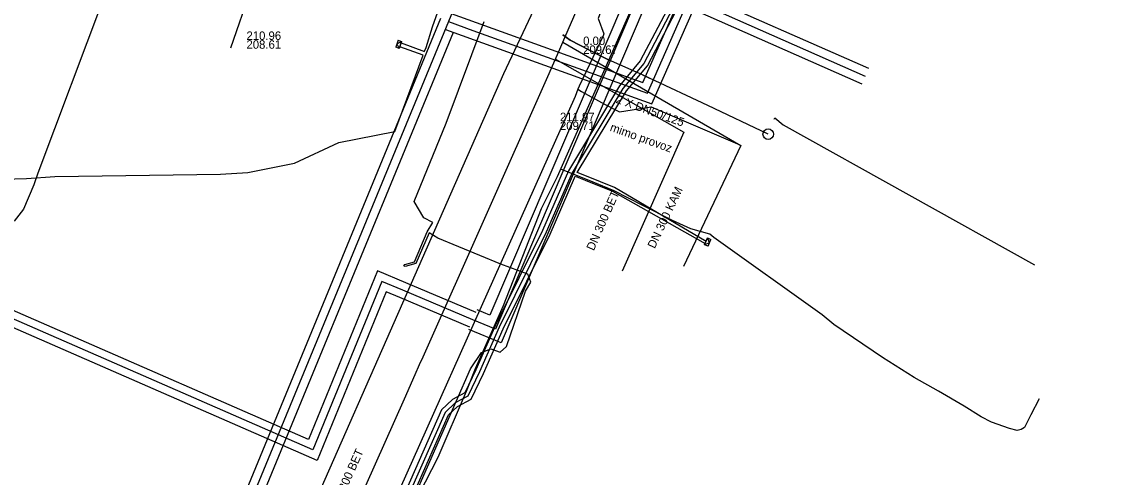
# Model space of a CAD drawing. Extents: x -596024 to -594475, y -1163820 to -1161957.
# Drawn here: x -595780.5 to -595678.8, y -1162188.9 to -1162146 of the extents above; entities that cross this region are included whole.
import ezdxf

# ---------------------------------------------------------------- set-up
doc = ezdxf.new("R2010")
doc.units = 0
for name, color, linetype in [('31', 7, 'Continuous'), ('Vrstva 11', 7, 'Continuous'), ('Vrstva 12', 7, 'Continuous'), ('Vrstva 13', 7, 'Continuous'), ('Vrstva 16', 7, 'Continuous'), ('Vrstva 25', 7, 'Continuous'), ('Vrstva 29', 7, 'Continuous'), ('Vrstva 30', 7, 'Continuous'), ('Vrstva 37', 7, 'Continuous'), ('Vrstva 38', 7, 'Continuous'), ('Vrstva 41', 7, 'Continuous'), ('Vrstva 42', 7, 'Continuous'), ('Vrstva 43', 7, 'Continuous'), ('Vrstva 55', 7, 'Continuous'), ('Vrstva 9', 7, 'Continuous')]:
    doc.layers.add(name, color=color, linetype=linetype)

# ---------------------------------------------------------------- blocks, each defined once
blk = doc.blocks.new('NN630')
at = {"layer": '31'}
for points in [[(-0.003, -0.7), (-0.703, 0)], [(-0.703, -0.7), (-0.703, 0), (0.697, 0), (0.697, -0.7)], [(-0.003, -0.7), (0.697, 0)], [(-0.703, -0.7), (0.697, -0.7)]]:
    blk.add_lwpolyline(points, dxfattribs=at)

msp = doc.modelspace()

# ---------------------------------------------------------------- linework, layer by layer
at = {"layer": 'Vrstva 11'}
msp.add_circle((-595710.08, -1162156.56), 0.5, dxfattribs=at)
at = {"layer": 'Vrstva 12'}
for points in [[(-595729.47, -1162147.902), (-595712.679, -1162157.641), (-595718.072, -1162169.034)], [(-595730.161, -1162149.49), (-595718.055, -1162156.36), (-595723.88, -1162169.467)]]:
    msp.add_lwpolyline(points, dxfattribs=at)
at = {"layer": 'Vrstva 13'}
for p, q in [((-595709.53, -1162155.15), (-595709.45, -1162155.03)), ((-595709.45, -1162155.03), (-595708.66, -1162155.68)), ((-595708.66, -1162155.68), (-595684.96, -1162168.89))]:
    msp.add_line(p, q, dxfattribs=at)
msp.add_lwpolyline([(-595775.27, -1162242.15), (-595774.949, -1162241.415), (-595764.8, -1162218.418), (-595757.576, -1162202.003), (-595740.376, -1162162.963), (-595735.045, -1162150.86), (-595731.655, -1162143.682), (-595728.111, -1162135.118), (-595714.66, -1162104.779)], dxfattribs=at)
at = {"layer": 'Vrstva 16'}
for points in [[(-595704.01, -1162098.21), (-595704.56, -1162099.26), (-595708.01, -1162106.74), (-595709.69, -1162110.36), (-595711.11, -1162113.55), (-595720.83, -1162135.7), (-595722.26, -1162138.96), (-595723.93, -1162139.82), (-595724.83, -1162142.16), (-595726.13, -1162145.67), (-595725.6, -1162147.1), (-595725.66, -1162147.29), (-595727.92, -1162152.04), (-595728.04, -1162152.33), (-595728.31, -1162153.02)], [(-595728.04, -1162152.33), (-595727.7, -1162152.55), (-595725.47, -1162153.76), (-595724.13, -1162154.47), (-595721.12, -1162153.99), (-595712.75, -1162157.56)], [(-595728.31, -1162153.02), (-595751.85, -1162205.67), (-595758.02, -1162219.67), (-595763.46, -1162232.98), (-595768.19, -1162242.78)]]:
    msp.add_lwpolyline(points, dxfattribs=at)
at = {"layer": 'Vrstva 25'}
for p, q in [((-595729.957, -1162160.539), (-595718.263, -1162134.073)), ((-595731.478, -1162163.583), (-595729.957, -1162160.539)), ((-595735.065, -1162172.711), (-595731.478, -1162163.583)), ((-595737.695, -1162178.652), (-595735.065, -1162172.711)), ((-595738.555, -1162180.776), (-595737.695, -1162178.652)), ((-595741.236, -1162187.009), (-595738.555, -1162180.776)), ((-595743.009, -1162190.478), (-595741.236, -1162187.009))]:
    msp.add_line(p, q, dxfattribs=at)
msp.add_lwpolyline([(-595684.5, -1162181.5), (-595685.3, -1162183), (-595685.9, -1162184.2), (-595686.2, -1162184.4), (-595686.6, -1162184.5), (-595687.3, -1162184.3), (-595689, -1162183.7), (-595690, -1162183.2), (-595691.6, -1162182.2), (-595694, -1162180.8), (-595696.3, -1162179.5), (-595699.3, -1162177.6), (-595703.9, -1162174.5), (-595705, -1162173.6), (-595715.2, -1162166.3), (-595715.6, -1162166), (-595717.4, -1162165.5), (-595719.1, -1162164.7), (-595721.9, -1162163.3), (-595724.615, -1162161.899), (-595726.6, -1162161.1), (-595729.663, -1162159.875)], dxfattribs=at)
at = {"layer": 'Vrstva 29'}
msp.add_line((-595737.944, -1162174.05), (-595744.571, -1162171.274), dxfattribs=at)
for points in [[(-595722.727, -1162144.326), (-595735.823, -1162174.939), (-595737.944, -1162174.05)], [(-595744.571, -1162171.274), (-595746.554, -1162170.443), (-595753.046, -1162186.321), (-595801.245, -1162165.304)]]:
    msp.add_lwpolyline(points, dxfattribs=at)
at = {"layer": 'Vrstva 30'}
for p, q in [((-595737.654, -1162173.358), (-595744.281, -1162170.582)), ((-595738.234, -1162174.742), (-595744.861, -1162171.966))]:
    msp.add_line(p, q, dxfattribs=at)
for points in [[(-595723.646, -1162143.933), (-595736.352, -1162173.633), (-595737.557, -1162173.128)], [(-595721.808, -1162144.719), (-595735.294, -1162176.245), (-595738.331, -1162174.972)], [(-595744.281, -1162170.582), (-595746.962, -1162169.459), (-595753.45, -1162185.327), (-595801.862, -1162164.217)], [(-595744.861, -1162171.966), (-595746.146, -1162171.427), (-595752.642, -1162187.315), (-595800.628, -1162166.391)]]:
    msp.add_lwpolyline(points, dxfattribs=at)
at = {"layer": 'Vrstva 37'}
for points in [[(-595733.214, -1162100.053), (-595728.223, -1162101.966), (-595722.952, -1162103.987), (-595740.268, -1162145.956)], [(-595740.268, -1162145.956), (-595737.958, -1162146.786), (-595737.958, -1162146.786), (-595721.483, -1162152.707), (-595717.535, -1162143.76), (-595700.93, -1162151.088)], [(-595740.268, -1162145.956), (-595778.489, -1162238.59), (-595778.489, -1162238.59), (-595779.502, -1162241.046)]]:
    msp.add_lwpolyline(points, dxfattribs=at)
at = {"layer": 'Vrstva 38'}
for p, q in [((-595741.008, -1162145.651), (-595780.242, -1162240.741)), ((-595739.82, -1162146.968), (-595778.762, -1162241.351))]:
    msp.add_line(p, q, dxfattribs=at)
for points in [[(-595739.997, -1162145.203), (-595721.914, -1162151.702), (-595717.944, -1162142.705), (-595700.607, -1162150.356)], [(-595740.539, -1162146.709), (-595721.052, -1162153.712), (-595717.126, -1162144.815), (-595701.253, -1162151.82)]]:
    msp.add_lwpolyline(points, dxfattribs=at)
at = {"layer": 'Vrstva 42'}
for points in [[(-595678.826, -1162061.636), (-595684.91, -1162077.943), (-595686.441, -1162081.694), (-595692.342, -1162093.366), (-595695.186, -1162096.902), (-595697.857, -1162099.93), (-595700.779, -1162105.931), (-595702.175, -1162109.343), (-595706.773, -1162120.091), (-595711.113, -1162130.777), (-595714.034, -1162131.73), (-595716.215, -1162136.023), (-595717.14, -1162136.532), (-595719.104, -1162143.874), (-595722.152, -1162149.666), (-595724.115, -1162152.014), (-595728.943, -1162160.009), (-595731.397, -1162165.634), (-595735.82, -1162174.58), (-595737.681, -1162178.783), (-595738.726, -1162180.951), (-595739.864, -1162181.561), (-595740.913, -1162182.558), (-595749.011, -1162200.87)], [(-595785.63, -1162160.89), (-595780.07, -1162160.75), (-595777.401, -1162160.564), (-595761.759, -1162160.328), (-595759.2, -1162160.191), (-595754.793, -1162159.284), (-595750.612, -1162157.36), (-595745.315, -1162156.3), (-595742.65, -1162149.131), (-595744.862, -1162148.341), (-595744.795, -1162148.153), (-595744.728, -1162147.965), (-595742.511, -1162148.756), (-595742.506, -1162148.742), (-595742.361, -1162148.401), (-595741.757, -1162146.447), (-595736.713, -1162132.176)], [(-595718.729, -1162144.021), (-595721.818, -1162149.89), (-595723.788, -1162152.247), (-595728.587, -1162160.193), (-595731.034, -1162165.803), (-595735.458, -1162174.75), (-595737.318, -1162178.951), (-595738.422, -1162181.242), (-595739.627, -1162181.888), (-595740.579, -1162182.793), (-595748.642, -1162201.025)], [(-595748.273, -1162201.18), (-595740.245, -1162183.028), (-595739.39, -1162182.215), (-595738.118, -1162181.533), (-595736.955, -1162179.119), (-595735.096, -1162174.92), (-595730.671, -1162165.972), (-595728.357, -1162160.665), (-595728.296, -1162160.524), (-595727.368, -1162160.892), (-595724.773, -1162161.95), (-595716.027, -1162166.855), (-595715.946, -1162166.669), (-595724.599, -1162161.588), (-595727.218, -1162160.52), (-595728.105, -1162160.169), (-595723.461, -1162152.48), (-595721.484, -1162150.114), (-595718.354, -1162144.168)]]:
    msp.add_lwpolyline(points, dxfattribs=at)
at = {"layer": 'Vrstva 55'}
for points in [[(-595764.39, -1162116.85), (-595763.201, -1162117.279), (-595767.43, -1162129), (-595772.748, -1162143.549), (-595773.551, -1162143.255), (-595773.72, -1162143.3), (-595773.619, -1162143.443), (-595772.816, -1162143.737), (-595779.01, -1162160.23), (-595779.38, -1162161.34), (-595780.35, -1162163.63), (-595781.23, -1162164.76)], [(-595743.59, -1162190.99), (-595738.18, -1162178.68), (-595737.14, -1162177.13), (-595736.25, -1162176.8), (-595735.37, -1162177.11), (-595734.79, -1162176.57), (-595733, -1162171.37), (-595732.48, -1162170.5), (-595732.78, -1162169.77), (-595735.32, -1162168.8), (-595741.27, -1162166.38), (-595742.088, -1162165.859), (-595743.327, -1162168.763), (-595744.33, -1162169.042), (-595744.48, -1162168.98), (-595744.371, -1162168.843), (-595743.473, -1162168.597), (-595742.272, -1162165.781), (-595741.74, -1162164.9), (-595742.57, -1162164.46), (-595743.5, -1162162.92), (-595740.47, -1162155.53), (-595736.89, -1162145.95)]]:
    msp.add_lwpolyline(points, dxfattribs=at)
at = {"layer": 'Vrstva 9'}
for p, q in [((-595729.753, -1162148.552), (-595729.27, -1162147.443)), ((-595729.46, -1162147.21), (-595728.78, -1162147.71)), ((-595728.78, -1162147.71), (-595726.03, -1162149.13)), ((-595730.87, -1162151.12), (-595729.753, -1162148.552)), ((-595726.03, -1162149.13), (-595725.14, -1162149.56)), ((-595721.96, -1162150.96), (-595721.28, -1162151.29))]:
    msp.add_line(p, q, dxfattribs=at)
for points in [[(-595729.27, -1162147.443), (-595721.542, -1162129.675), (-595710.162, -1162103.513)], [(-595760.81, -1162148.41), (-595758.862, -1162142.873), (-595750.6, -1162119.39)], [(-595710.08, -1162156.56), (-595715.79, -1162153.87), (-595721.28, -1162151.29), (-595721.96, -1162150.96), (-595725.14, -1162149.56), (-595726.03, -1162149.13), (-595728.78, -1162147.71), (-595729.46, -1162147.21)], [(-595751.69, -1162197.83), (-595744.419, -1162181.518), (-595743.391, -1162179.212), (-595742.977, -1162178.282), (-595742.652, -1162177.552), (-595730.87, -1162151.12)]]:
    msp.add_lwpolyline(points, dxfattribs=at)

# ---------------------------------------------------------------- block references
at = {"layer": 'Vrstva 43', "xscale": 0.5000000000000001}
for p, yscale, rotation in [((-595744.795, -1162148.153), 0.5, -109), ((-595715.946, -1162166.669), 0.4999999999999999, 67)]:
    msp.add_blockref('NN630', p, dxfattribs=dict(at, yscale=yscale, rotation=rotation))

# ---------------------------------------------------------------- texts
at = {"layer": 'Vrstva 12'}
for s, p in [('210.96', (-595759.32, -1162147.678)), ('0.00', (-595727.549, -1162148.165)), ('208.61', (-595759.32, -1162148.51)), ('209.67', (-595727.549, -1162148.997)), ('211.97', (-595729.736, -1162155.336)), ('209.71', (-595729.736, -1162156.168))]:
    msp.add_text(s, height=0.8, dxfattribs=at).set_placement(p)
for s, rotation, p in [('DN 300 KAM', 64.66705, (-595720.796, -1162167.404)), ('DN 300 BET', 66.03971, (-595726.546, -1162167.604)), ('DN 300 BET', 65.94744, (-595750.698, -1162191.935))]:
    msp.add_text(s, height=0.8, rotation=rotation, dxfattribs=at).set_placement(p)
at = {"layer": 'Vrstva 41'}
for s, rotation, p in [('2 X DN50/125', 340.22235, (-595724.51, -1162153.591)), ('mimo provoz', 340.23245, (-595725.08, -1162156.23))]:
    msp.add_text(s, height=0.8, rotation=rotation, dxfattribs=at).set_placement(p)

doc.saveas('drawing.dxf')
